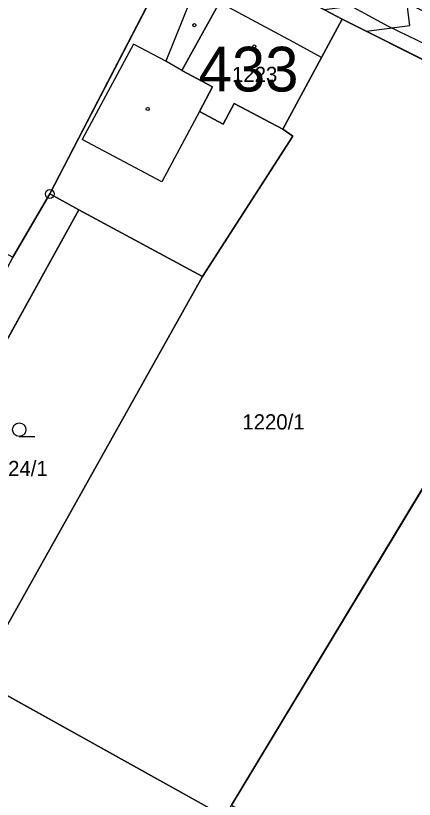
# Model space of a CAD drawing. Extents: x -689422 to -685210, y -987725 to -982160.
# Drawn here: x -687589.7 to -687545.1, y -985251.4 to -985163.8 of the extents above; entities that cross this region are included whole.
import ezdxf

# ---------------------------------------------------------------- set-up
doc = ezdxf.new("R2010")
doc.units = 0
for name, color, linetype in [('KN_Budovy', 7, 'Continuous'), ('KN_Budovy_cisla_domovni', 7, 'Continuous'), ('KN_Hranice_parcel', 7, 'Continuous'), ('KN_Hranice_parcel_vnitrni_kresba', 7, 'Continuous'), ('KN_Parcelni cisla', 7, 'Continuous'), ('KN_Polygon parcely', 7, 'Continuous'), ('KN_Popisy_pomistni nazvy nazvy ulic', 7, 'Continuous'), ('KN_POZEMKY_ORNA PUDA', 7, 'Continuous'), ('KN_POZEMKY_OSTATNI PLOCHA', 7, 'Continuous'), ('KN_POZEMKY_ZAHRADA', 7, 'Continuous'), ('KN_POZEMKY_ZASTAVENA PLOCHA', 7, 'Continuous'), ('KN_VYUZITI_16_ostatni plocha_silnice', 7, 'Continuous'), ('KN_VYUZITI_17_ostatni plocha_ostatni komunikace', 7, 'Continuous'), ('KN_Věcná břemena k části', 7, 'Continuous'), ('KN_Značky bodu BP', 7, 'Continuous'), ('KN_Značky budov', 7, 'Continuous'), ('KN_Značky kultur', 7, 'Continuous')]:
    doc.layers.add(name, color=color, linetype=linetype)

msp = doc.modelspace()

# ---------------------------------------------------------------- linework, layer by layer
at = {"layer": 'KN_Budovy'}
msp.add_lwpolyline([(-687566.5, -985175.94), (-687565.25, -985173.62), (-687559.81, -985176.5), (-687555.49, -985168.48), (-687558.63, -985166.79), (-687566.92, -985162.34), (-687571.1, -985169.94), (-687567.67, -985171.79), (-687569.14, -985174.53)], close=True, dxfattribs=at)
at = {"layer": 'KN_Hranice_parcel'}
for p, q in [((-687570.88, -985154.81), (-687585.86, -985183.75)), ((-687570.88, -985154.81), (-687553.2, -985164.2)), ((-687553.2, -985164.2), (-687522.02, -985179.85)), ((-687522.02, -985179.85), (-687565.55, -985252.06)), ((-687589.98, -985190.81), (-687585.86, -985183.75)), ((-687585.86, -985183.75), (-687582.61, -985185.51)), ((-687582.61, -985185.51), (-687607.47, -985230.43)), ((-687582.61, -985185.51), (-687568.81, -985192.98)), ((-687568.81, -985192.98), (-687591.1, -985232.84))]:
    msp.add_line(p, q, dxfattribs=at)
for points in [[(-687568.81, -985192.98), (-687558.72, -985177.3), (-687559.81, -985176.5), (-687555.49, -985168.48), (-687553.2, -985164.2)], [(-687566.32, -985253.35), (-687568.94, -985251.89), (-687594.27, -985237.78)]]:
    msp.add_lwpolyline(points, dxfattribs=at)
at = {"layer": 'KN_Hranice_parcel_vnitrni_kresba'}
for p, q in [((-687569.67, -985160.86), (-687572.89, -985168.9)), ((-687571.1, -985169.94), (-687566.92, -985162.34)), ((-687558.63, -985166.79), (-687566.92, -985162.34)), ((-687576.5, -985167.01), (-687582.24, -985177.66)), ((-687572.89, -985168.9), (-687576.5, -985167.01)), ((-687555.49, -985168.48), (-687558.63, -985166.79)), ((-687571.1, -985169.94), (-687572.89, -985168.9)), ((-687567.67, -985171.79), (-687571.1, -985169.94)), ((-687569.14, -985174.53), (-687567.67, -985171.79)), ((-687565.25, -985173.62), (-687566.5, -985175.94)), ((-687559.81, -985176.5), (-687565.25, -985173.62)), ((-687569.14, -985174.53), (-687573.33, -985182.4)), ((-687566.5, -985175.94), (-687569.14, -985174.53)), ((-687573.33, -985182.4), (-687582.24, -985177.66))]:
    msp.add_line(p, q, dxfattribs=at)
at = {"layer": 'KN_Polygon parcely'}
msp.add_lwpolyline([(-687992, -984951.88), (-687951.09, -984960.09), (-687938.27, -984962.66), (-687923.44, -984968.56), (-687846.61, -985008.56), (-687752.86, -985057.38), (-687729.89, -985072.56), (-687728.8, -985073.21), (-687716.57, -985079.33), (-687711.53, -985081.85), (-687706, -985084.61), (-687705.27, -985084.98), (-687689.97, -985092.95), (-687673.84, -985101.35), (-687658.1, -985109.55), (-687636.95, -985120.57), (-687616.34, -985132.13), (-687596.16, -985141.26), (-687570.88, -985154.81), (-687553.2, -985164.2), (-687522.02, -985179.85)], dxfattribs=at)
for points in [[(-687627.03, -985135.54), (-687646.61, -985174.88), (-687642.94, -985176.92), (-687637.19, -985165.43), (-687589.98, -985190.81), (-687585.86, -985183.75), (-687570.88, -985154.81), (-687596.16, -985141.26), (-687616.34, -985132.13)], [(-687555.49, -985168.48), (-687553.2, -985164.2), (-687570.88, -985154.81), (-687585.86, -985183.75), (-687582.61, -985185.51), (-687568.81, -985192.98), (-687558.72, -985177.3), (-687559.81, -985176.5)], [(-687568.81, -985192.98), (-687591.1, -985232.84), (-687594.27, -985237.78), (-687568.94, -985251.89), (-687566.32, -985253.35), (-687565.55, -985252.06), (-687522.02, -985179.85), (-687553.2, -985164.2), (-687555.49, -985168.48), (-687559.81, -985176.5), (-687558.72, -985177.3)], [(-687471.24, -985213.23), (-687488.82, -985201.7), (-687496.51, -985193.97), (-687515.26, -985183.53), (-687522.02, -985179.85), (-687565.55, -985252.06), (-687533.67, -985270.95), (-687533.39, -985270.48), (-687518.37, -985280.02), (-687517.92, -985279.42), (-687494.8, -985246.63)], [(-687582.61, -985185.51), (-687585.86, -985183.75), (-687589.98, -985190.81), (-687596.37, -985202.8), (-687609.89, -985227.37), (-687610.62, -985228.68), (-687607.47, -985230.43)], [(-687607.47, -985230.43), (-687603.63, -985232.57), (-687594.27, -985237.78), (-687591.1, -985232.84), (-687568.81, -985192.98), (-687582.61, -985185.51)], [(-687594.27, -985237.78), (-687607.59, -985258.53), (-687600.78, -985262.12), (-687609.42, -985278.66), (-687617.68, -985274.25), (-687618.12, -985274.93), (-687609.91, -985285.02), (-687618.45, -985306.07), (-687602.4, -985317.8), (-687598.98, -985311.08), (-687583.77, -985283.37), (-687569.15, -985258.08), (-687566.32, -985253.35), (-687568.94, -985251.89)]]:
    msp.add_lwpolyline(points, close=True, dxfattribs=at)
at = {"layer": 'KN_POZEMKY_ORNA PUDA'}
for p, q in [((-687555.49, -985168.48), (-687553.2, -985164.2)), ((-687553.2, -985164.2), (-687522.02, -985179.85)), ((-687559.81, -985176.5), (-687555.49, -985168.48)), ((-687558.72, -985177.3), (-687559.81, -985176.5)), ((-687568.81, -985192.98), (-687558.72, -985177.3)), ((-687565.55, -985252.06), (-687522.02, -985179.85)), ((-687522.02, -985179.85), (-687565.55, -985252.06)), ((-687591.1, -985232.84), (-687568.81, -985192.98)), ((-687568.94, -985251.89), (-687594.27, -985237.78)), ((-687594.27, -985237.78), (-687568.94, -985251.89))]:
    msp.add_line(p, q, dxfattribs=at)
at = {"layer": 'KN_POZEMKY_OSTATNI PLOCHA'}
for p, q in [((-687553.2, -985164.2), (-687570.88, -985154.81)), ((-687522.02, -985179.85), (-687553.2, -985164.2)), ((-687589.98, -985190.81), (-687585.86, -985183.75)), ((-687585.86, -985183.75), (-687582.61, -985185.51)), ((-687582.61, -985185.51), (-687607.47, -985230.43))]:
    msp.add_line(p, q, dxfattribs=at)
at = {"layer": 'KN_POZEMKY_ZAHRADA'}
for p, q in [((-687607.47, -985230.43), (-687582.61, -985185.51)), ((-687582.61, -985185.51), (-687568.81, -985192.98)), ((-687568.81, -985192.98), (-687591.1, -985232.84))]:
    msp.add_line(p, q, dxfattribs=at)
at = {"layer": 'KN_POZEMKY_ZASTAVENA PLOCHA'}
for p, q in [((-687585.86, -985183.75), (-687570.88, -985154.81)), ((-687570.88, -985154.81), (-687585.86, -985183.75)), ((-687570.88, -985154.81), (-687553.2, -985164.2)), ((-687553.2, -985164.2), (-687555.49, -985168.48)), ((-687555.49, -985168.48), (-687559.81, -985176.5)), ((-687559.81, -985176.5), (-687558.72, -985177.3)), ((-687558.72, -985177.3), (-687568.81, -985192.98)), ((-687585.86, -985183.75), (-687589.98, -985190.81)), ((-687582.61, -985185.51), (-687585.86, -985183.75)), ((-687568.81, -985192.98), (-687582.61, -985185.51))]:
    msp.add_line(p, q, dxfattribs=at)
at = {"layer": 'KN_VYUZITI_16_ostatni plocha_silnice'}
for p, q in [((-687553.2, -985164.2), (-687570.88, -985154.81)), ((-687522.02, -985179.85), (-687553.2, -985164.2))]:
    msp.add_line(p, q, dxfattribs=at)
at = {"layer": 'KN_VYUZITI_17_ostatni plocha_ostatni komunikace'}
for p, q in [((-687589.98, -985190.81), (-687585.86, -985183.75)), ((-687585.86, -985183.75), (-687582.61, -985185.51)), ((-687582.61, -985185.51), (-687607.47, -985230.43))]:
    msp.add_line(p, q, dxfattribs=at)
at = {"layer": 'KN_Věcná břemena k části'}
for points in [[(-687622.19, -985128.85), (-687618.95, -985130.66), (-687616.83, -985128.22), (-687591.17, -985141.52), (-687548.05, -985164.98), (-687514.57, -985181.16), (-687500.86, -985185.41), (-687497.78, -985185.06), (-687494.13, -985184.14), (-687513.39, -985178.17), (-687546.59, -985162.13), (-687589.67, -985138.7), (-687617.59, -985124.22), (-687618.01, -985124.7), (-687618.31, -985124.35)], [(-687555.18, -985163.15), (-687553.2, -985164.2), (-687550.49, -985165.56), (-687545.63, -985164.91), (-687546.02, -985161.94)]]:
    msp.add_lwpolyline(points, close=True, dxfattribs=at)
at = {"layer": 'KN_Značky bodu BP'}
for radius in [0.5, 0.0303]:
    msp.add_circle((-687585.86, -985183.75), radius, dxfattribs=at)
at = {"layer": 'KN_Značky budov'}
for centre in [(-687569.707, -985164.879), (-687563.017, -985167.259), (-687574.917, -985174.259)]:
    msp.add_circle(centre, 0.175, dxfattribs=at)
at = {"layer": 'KN_Značky kultur'}
msp.add_line((-687589.273, -985210.84), (-687587.523, -985210.84), dxfattribs=at)
msp.add_circle((-687589.273, -985210.09), 0.75, dxfattribs=at)

# ---------------------------------------------------------------- texts
at = {"layer": 'KN_Budovy_cisla_domovni'}
msp.add_text('433', height=5, dxfattribs=at).set_placement((-687569.23, -985172.294))
at = {"layer": 'KN_Parcelni cisla'}
for s, p in [('1223', (-687565.5, -985171.24)), ('1220/1', (-687564.347, -985210.07)), ('1224/1', (-687593.047, -985215.28))]:
    msp.add_text(s, height=1.7, dxfattribs=at).set_placement(p)
at = {"layer": 'KN_Popisy_pomistni nazvy nazvy ulic'}
msp.add_text('±eskodubská', height=7.5, rotation=334, dxfattribs=at).set_placement((-687592.972, -985139.093))

doc.saveas('drawing.dxf')
